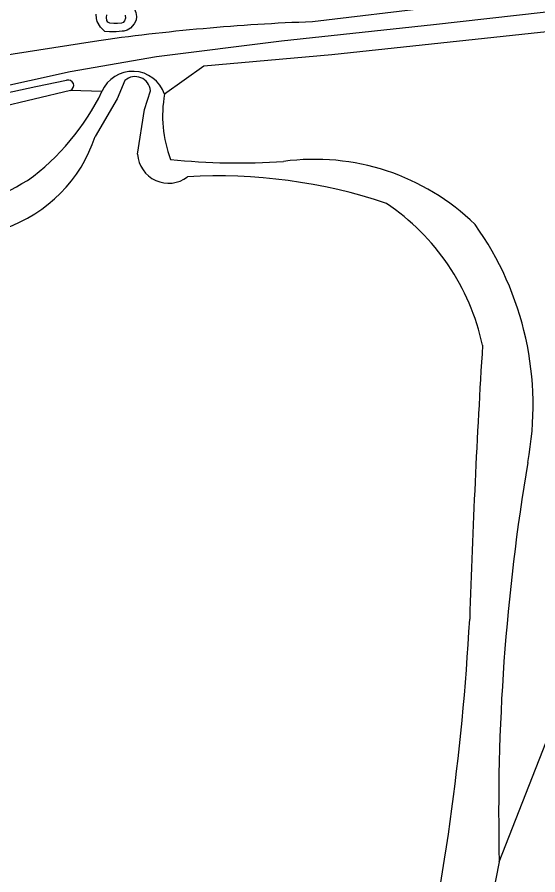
# Model space of a CAD drawing. Extents: x 130998 to 133001, y 398999 to 403002.
# Drawn here: x 131170.8 to 131255.1, y 402392.7 to 402531.5 of the extents above; entities that cross this region are included whole.
import ezdxf

# ---------------------------------------------------------------- set-up
doc = ezdxf.new("R2010")
doc.units = 0
doc.layers.add('gx-grn-maaiveld', color=7, linetype='Continuous')

msp = doc.modelspace()

# ---------------------------------------------------------------- linework, layer by layer
at = {"layer": 'gx-grn-maaiveld'}
for p, q in [((131179.44, 402519.68), (131105.53, 402502.13)), ((131184.53, 402519.49), (131179.44, 402519.68))]:
    msp.add_line(p, q, dxfattribs=at)
for points in [[(131313.84, 402531.21), (131295.74, 402534.83), (131292.59, 402535.15), (131284.76, 402535.99), (131280.01, 402536.17), (131276.5, 402536.21), (131273.46, 402536.18), (131269.24, 402535.97), (131263.85, 402535.63), (131238.5, 402533.14), (131218.6, 402530.79)], [(131103.58, 402505.22), (131119.33, 402508.86), (131128.68, 402511.13), (131139.85, 402513.97), (131179.37, 402522.71), (131193.37, 402525.18), (131213.6, 402527.68), (131238.21, 402530.34), (131255.92, 402532.33), (131271.09, 402533.42), (131278.65, 402533.51), (131285.1, 402533.25), (131291.88, 402532.39), (131295.15, 402532), (131305.14, 402530.02)], [(131189.54, 402533.44), (131189.65, 402533.18), (131190.03, 402532.26), (131190.13, 402531.63), (131190.05, 402531.02), (131189.73, 402530.47), (131189.18, 402529.77), (131188.6, 402529.43), (131188.05, 402529.29), (131187.79, 402529.25), (131186.82, 402529.15), (131185.75, 402529.14), (131185.02, 402529.21), (131184.3, 402529.92), (131183.78, 402530.84), (131183.66, 402531.33), (131183.58, 402532)], [(131188.31, 402531.85), (131188.33, 402531.38), (131188.18, 402530.94), (131187.99, 402530.67), (131187.67, 402530.58), (131187.05, 402530.51), (131186.43, 402530.5), (131185.81, 402530.58), (131185.51, 402530.73), (131185.34, 402530.98), (131185.27, 402531.49), (131185.34, 402531.92)], [(131269.31, 402530.01), (131262.58, 402529.79), (131221.76, 402525.45), (131201, 402523.61), (131194.65, 402519.08)], [(131248.84, 402394.84), (131261.31, 402426.6), (131272.76, 402482.11), (131274.11, 402503.02), (131265.76, 402521.49), (131269.31, 402530.01)], [(131000, 402484.82), (131016.67, 402488.53), (131058.4, 402498.91), (131093.57, 402508.1), (131124.86, 402515.64), (131163.5, 402524.57), (131183.32, 402527.62)], [(131104.86, 402504.09), (131120.56, 402507.71), (131160.61, 402517.44), (131173.85, 402520.33), (131178.81, 402521.31)], [(131188.26, 402521.28), (131187.02, 402518.33), (131183.43, 402512.21)], [(131190.3, 402509.35), (131191.4, 402516.59), (131192.38, 402519.62)], [(131248.84, 402394.84), (131244.34, 402372.01), (131239.81, 402349.18)]]:
    msp.add_lwpolyline(points, dxfattribs=at)
for centre, radius, start, end in [((131230.67, 402198.64), 332.36, 92.0809, 98.1893), ((131189.51, 402517.33), 5.43, 18.8242, 156.6271), ((131189.91, 402519.43), 2.48, 4.4807, 131.6766), ((131179.09, 402520.48), 0.876, 293.9075, 108.4308), ((131149.93, 402536.24), 38.45, 305.8979, 334.1691), ((131214.48, 402515.55), 20.13, 169.8918, 200.4873), ((131161.19, 402519.5), 23.41, 288.8522, 341.8308), ((131195.32, 402509.68), 5.03, 183.8234, 307.2694), ((131206.62, 402613.32), 105.39, 264.0056, 273.9808), ((131218.96, 402471.31), 37.21, 45.765, 97.7617), ((131116.67, 402602.22), 112.01, 283.1645, 299.8762), ((131203.43, 402420.64), 85.19, 71.4209, 93.4069), ((131209.85, 402470.59), 37.12, 12.2225, 56.0747), ((131204.12, 402468.72), 50.2, 349.371, 35.6318), ((132707.92, 402387.72), 1464.6, 176.44846, 178.18499), ((131589.47, 402402.99), 340.73, 170.4597, 181.3709), ((130852.11, 402455.42), 392.52, 347.2724, 356.8881)]:
    msp.add_arc(centre, radius, start, end, dxfattribs=at)

doc.saveas('drawing.dxf')
